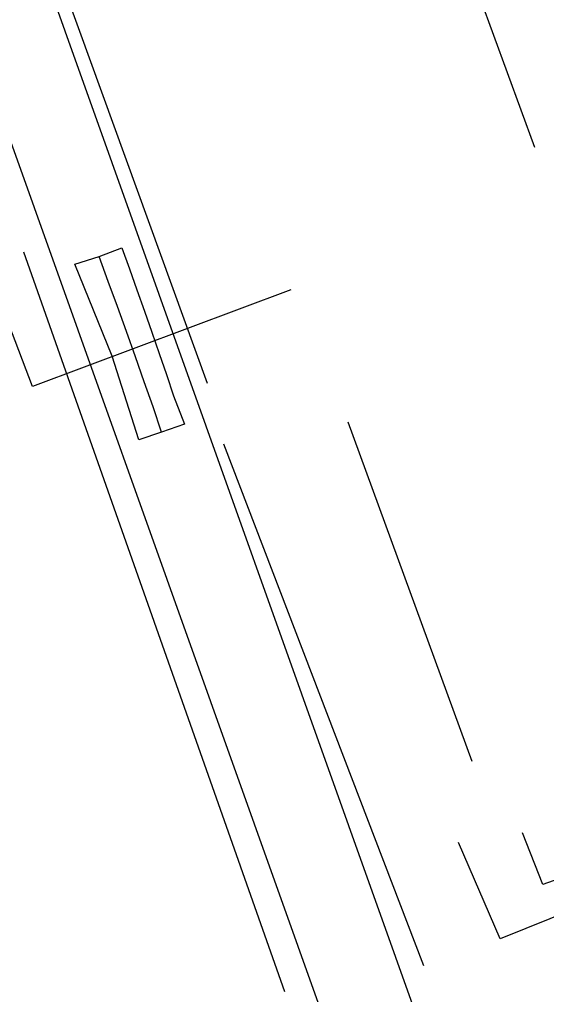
# Model space of a CAD drawing. Extents: x 3567028 to 3605064, y 510945 to 536587.
# Drawn here: x 3599682.2 to 3599861.1, y 526950.9 to 527281.8 of the extents above; entities that cross this region are included whole.
import ezdxf

# ---------------------------------------------------------------- set-up
doc = ezdxf.new("R2010")
doc.units = 0
for name, color, linetype in [('V-BRDG-OTLN', 7, 'Continuous'), ('V-ROAD-CNTR', 7, 'Continuous'), ('V-TOPO-SHOR', 7, 'Continuous'), ('V-UTIL-LINE', 7, 'Continuous')]:
    doc.layers.add(name, color=color, linetype=linetype)

msp = doc.modelspace()

# ---------------------------------------------------------------- linework, layer by layer
at = {"layer": 'V-BRDG-OTLN'}
msp.add_lwpolyline([(3599722.66, 527139.2), (3599713.68, 527167.61), (3599700.98, 527198.76), (3599709.16, 527201.33), (3599716.91, 527204.33), (3599719.48, 527197.2), (3599722.04, 527190.05), (3599724.57, 527182.88), (3599727.09, 527175.69), (3599729.57, 527168.5), (3599732.04, 527161.3), (3599734.47, 527154.1), (3599738.15, 527144.43), (3599730.41, 527141.77)], close=True, dxfattribs=at)
msp.add_lwpolyline([(3599730.41, 527141.77), (3599727.5, 527150.31), (3599724.54, 527158.85), (3599721.55, 527167.38), (3599718.51, 527175.9), (3599715.43, 527184.4), (3599712.31, 527192.88), (3599709.16, 527201.33)], dxfattribs=at)
at = {"layer": 'V-ROAD-CNTR'}
for points in [[(3599071.22, 529031.89), (3600002.44, 526424.19)], [(3599582.7, 527510.38), (3600015.53, 526298.33)]]:
    msp.add_lwpolyline(points, dxfattribs=at)
at = {"layer": 'V-TOPO-SHOR'}
for p, q in [((3599745.94, 527158.28), (3599654.04, 527411.78)), ((3599683.54, 527202.97), (3599772.18, 526951.99)), ((3599819.39, 526960.64), (3599751.58, 527137.73))]:
    msp.add_line(p, q, dxfattribs=at)
at = {"layer": 'V-UTIL-LINE'}
for p, q in [((3599802.04, 527389.68), (3599856.96, 527238.48)), ((3599835.83, 527029.97), (3599793.73, 527145.11))]:
    msp.add_line(p, q, dxfattribs=at)
for points in [[(3599774.31, 527190.11), (3599686.63, 527157.22), (3599673.8, 527190.63), (3599503.42, 527130.13)], [(3599993.88, 527035.61), (3599859.88, 526988.26), (3599852.97, 527005.8)], [(3599922.06, 527000.71), (3599845.3, 526969.78), (3599831.15, 527002.54)]]:
    msp.add_lwpolyline(points, dxfattribs=at)

doc.saveas('drawing.dxf')
